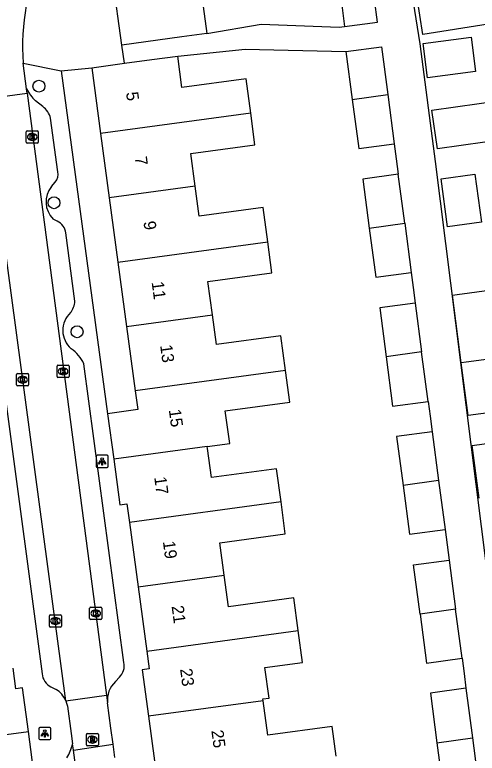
# Model space of a CAD drawing. Extents: x 163150 to 163546, y 380933 to 381635.
# Drawn here: x 163393.1 to 163431.2, y 381434 to 381494.7 of the extents above; entities that cross this region are included whole.
import ezdxf

# ---------------------------------------------------------------- set-up
doc = ezdxf.new("R2010")
doc.units = 0
for name, color, linetype in [('IMGEO_Boom', 7, 'Continuous'), ('IMGEO_Kolk', 7, 'Continuous'), ('IMGEO_Lichtpunt', 7, 'Continuous'), ('IMGEO_Pand', 7, 'Continuous'), ('IMGEO_Pand_nummerreeks', 7, 'Continuous'), ('IMGEO_Rijbaan_lokaal_open', 7, 'Continuous'), ('IMGEO_Rioolput', 7, 'Continuous'), ('IMGEO_Voetpad_open', 7, 'Continuous')]:
    doc.layers.add(name, color=color, linetype=linetype)

msp = doc.modelspace()

# ---------------------------------------------------------------- linework, layer by layer
at = {"layer": 'IMGEO_Boom'}
for centre in [(163395.084, 381488.858), (163396.33, 381479.261), (163398.233, 381468.643)]:
    msp.add_circle(centre, 0.489, dxfattribs=at)
at = {"layer": 'IMGEO_Kolk'}
for p, q in [((163394.038, 381484.251), (163394.038, 381485.103)), ((163394.113, 381485.177), (163394.965, 381485.177)), ((163394.526, 381484.957), (163394.551, 381484.957)), ((163395.039, 381485.103), (163395.039, 381484.251)), ((163394.549, 381484.397), (163394.524, 381484.397)), ((163394.965, 381484.177), (163394.113, 381484.177)), ((163396.579, 381464.96), (163396.579, 381465.812)), ((163396.654, 381465.886), (163397.506, 381465.886)), ((163397.067, 381465.666), (163397.092, 381465.666)), ((163397.58, 381465.812), (163397.58, 381464.96)), ((163393.242, 381464.275), (163393.242, 381465.127)), ((163393.317, 381465.201), (163394.169, 381465.201)), ((163393.73, 381464.981), (163393.755, 381464.981)), ((163394.243, 381465.127), (163394.243, 381464.275)), ((163397.506, 381464.886), (163396.654, 381464.886)), ((163397.09, 381465.106), (163397.065, 381465.106)), ((163394.169, 381464.201), (163393.317, 381464.201)), ((163393.753, 381464.421), (163393.728, 381464.421)), ((163399.342, 381445.969), (163400.194, 381445.969)), ((163399.267, 381445.043), (163399.267, 381445.895)), ((163399.755, 381445.749), (163399.78, 381445.749)), ((163400.268, 381445.895), (163400.268, 381445.043)), ((163395.95, 381444.417), (163395.95, 381445.269)), ((163396.025, 381445.343), (163396.877, 381445.343)), ((163396.438, 381445.123), (163396.463, 381445.123)), ((163396.951, 381445.269), (163396.951, 381444.417)), ((163400.194, 381444.969), (163399.342, 381444.969)), ((163399.778, 381445.189), (163399.753, 381445.189)), ((163396.877, 381444.343), (163396.025, 381444.343)), ((163396.461, 381444.563), (163396.436, 381444.563))]:
    msp.add_line(p, q, dxfattribs=at)
for points in [[(163394.038, 381484.251), (163394.038, 381485.103)], [(163394.113, 381485.177), (163394.965, 381485.177)], [(163394.359, 381484.877), (163394.482, 381484.877), (163394.482, 381484.726), (163394.612, 381484.877), (163394.776, 381484.877), (163394.63, 381484.726), (163394.783, 381484.477), (163394.631, 381484.477), (163394.546, 381484.641), (163394.482, 381484.574), (163394.482, 381484.477), (163394.359, 381484.477), (163394.359, 381484.877)], [(163395.039, 381485.103), (163395.039, 381484.251)], [(163394.965, 381484.177), (163394.113, 381484.177)], [(163396.579, 381464.96), (163396.579, 381465.812)], [(163396.654, 381465.886), (163397.506, 381465.886)], [(163396.9, 381465.586), (163397.023, 381465.586), (163397.023, 381465.435), (163397.153, 381465.586), (163397.317, 381465.586), (163397.171, 381465.435), (163397.324, 381465.186), (163397.172, 381465.186), (163397.087, 381465.35), (163397.023, 381465.283), (163397.023, 381465.186), (163396.9, 381465.186), (163396.9, 381465.586)], [(163397.58, 381465.812), (163397.58, 381464.96)], [(163393.242, 381464.275), (163393.242, 381465.127)], [(163393.317, 381465.201), (163394.169, 381465.201)], [(163393.563, 381464.901), (163393.686, 381464.901), (163393.686, 381464.75), (163393.816, 381464.901), (163393.98, 381464.901), (163393.834, 381464.75), (163393.987, 381464.501), (163393.835, 381464.501), (163393.75, 381464.665), (163393.686, 381464.598), (163393.686, 381464.501), (163393.563, 381464.501), (163393.563, 381464.901)], [(163394.243, 381465.127), (163394.243, 381464.275)], [(163397.506, 381464.886), (163396.654, 381464.886)], [(163394.169, 381464.201), (163393.317, 381464.201)], [(163399.342, 381445.969), (163400.194, 381445.969)], [(163399.267, 381445.043), (163399.267, 381445.895)], [(163399.588, 381445.669), (163399.711, 381445.669), (163399.711, 381445.518), (163399.841, 381445.669), (163400.005, 381445.669), (163399.859, 381445.518), (163400.012, 381445.269), (163399.86, 381445.269), (163399.775, 381445.433), (163399.711, 381445.366), (163399.711, 381445.269), (163399.588, 381445.269), (163399.588, 381445.669)], [(163400.268, 381445.895), (163400.268, 381445.043)], [(163395.95, 381444.417), (163395.95, 381445.269)], [(163396.025, 381445.343), (163396.877, 381445.343)], [(163396.271, 381445.043), (163396.394, 381445.043), (163396.394, 381444.892), (163396.524, 381445.043), (163396.688, 381445.043), (163396.542, 381444.892), (163396.695, 381444.643), (163396.543, 381444.643), (163396.458, 381444.807), (163396.394, 381444.74), (163396.394, 381444.643), (163396.271, 381444.643), (163396.271, 381445.043)], [(163396.951, 381445.269), (163396.951, 381444.417)], [(163400.194, 381444.969), (163399.342, 381444.969)], [(163396.877, 381444.343), (163396.025, 381444.343)]]:
    msp.add_lwpolyline(points, dxfattribs=at)
for centre, start, end in [((163394.115, 381485.101), 91.55205, 178.44795), ((163394.115, 381485.101), 91.55205, 178.44795), ((163394.963, 381485.101), 1.55205, 88.44795), ((163394.963, 381485.101), 1.55205, 88.44795), ((163394.115, 381484.253), 181.55205, 268.44795), ((163394.115, 381484.253), 181.55205, 268.44795), ((163394.963, 381484.253), 271.55205, 358.44795), ((163394.963, 381484.253), 271.55205, 358.44795), ((163396.656, 381465.81), 91.55205, 178.44795), ((163396.656, 381465.81), 91.55205, 178.44795), ((163397.504, 381465.81), 1.55205, 88.44795), ((163397.504, 381465.81), 1.55205, 88.44795), ((163393.319, 381465.125), 91.55205, 178.44795), ((163393.319, 381465.125), 91.55205, 178.44795), ((163394.167, 381465.125), 1.55205, 88.44795), ((163394.167, 381465.125), 1.55205, 88.44795), ((163396.656, 381464.962), 181.55205, 268.44795), ((163396.656, 381464.962), 181.55205, 268.44795), ((163397.504, 381464.962), 271.55205, 358.44795), ((163397.504, 381464.962), 271.55205, 358.44795), ((163393.319, 381464.277), 181.55205, 268.44795), ((163393.319, 381464.277), 181.55205, 268.44795), ((163394.167, 381464.277), 271.55205, 358.44795), ((163394.167, 381464.277), 271.55205, 358.44795), ((163399.344, 381445.893), 91.55205, 178.44795), ((163399.344, 381445.893), 91.55205, 178.44795), ((163400.192, 381445.893), 1.55205, 88.44795), ((163400.192, 381445.893), 1.55205, 88.44795), ((163396.027, 381445.267), 91.55205, 178.44795), ((163396.027, 381445.267), 91.55205, 178.44795), ((163396.875, 381445.267), 1.55205, 88.44795), ((163396.875, 381445.267), 1.55205, 88.44795), ((163399.344, 381445.045), 181.55205, 268.44795), ((163399.344, 381445.045), 181.55205, 268.44795), ((163400.192, 381445.045), 271.55205, 358.44795), ((163400.192, 381445.045), 271.55205, 358.44795), ((163396.027, 381444.419), 181.55205, 268.44795), ((163396.027, 381444.419), 181.55205, 268.44795), ((163396.875, 381444.419), 271.55205, 358.44795), ((163396.875, 381444.419), 271.55205, 358.44795)]:
    msp.add_arc(centre, 0.0765, start, end, dxfattribs=at)
for centre, major_axis, ratio, start_param, end_param in [((163394.525, 381484.677), (-0.387, 0.002), 0.722429, 4.712389, 7.853982), ((163394.55, 381484.677), (-0.39, 0.002), 0.717154, 1.570796, 4.712389), ((163397.066, 381465.386), (-0.387, 0.002), 0.722429, 4.712389, 7.853982), ((163397.091, 381465.386), (-0.39, 0.002), 0.717154, 1.570796, 4.712389), ((163393.729, 381464.701), (-0.387, 0.002), 0.722429, 4.712389, 7.853982), ((163393.754, 381464.701), (-0.39, 0.002), 0.717154, 1.570796, 4.712389), ((163399.754, 381445.469), (-0.387, 0.002), 0.722429, 4.712389, 7.853982), ((163399.779, 381445.469), (-0.39, 0.002), 0.717154, 1.570796, 4.712389), ((163396.437, 381444.843), (-0.387, 0.002), 0.722429, 4.712389, 7.853982), ((163396.462, 381444.843), (-0.39, 0.002), 0.717154, 1.570796, 4.712389)]:
    msp.add_ellipse(centre, major_axis=major_axis, ratio=ratio, start_param=start_param, end_param=end_param, dxfattribs=at)
at = {"layer": 'IMGEO_Lichtpunt'}
for p, q in [((163399.797, 381458.384), (163399.797, 381457.577)), ((163399.797, 381458.384), (163399.797, 381457.577)), ((163400.699, 381458.479), (163399.891, 381458.479)), ((163400.699, 381458.479), (163399.891, 381458.479)), ((163400.793, 381457.577), (163400.793, 381458.384)), ((163400.793, 381457.577), (163400.793, 381458.384)), ((163399.891, 381457.483), (163400.699, 381457.483)), ((163399.891, 381457.483), (163400.699, 381457.483)), ((163395.077, 381435.981), (163395.077, 381435.174)), ((163395.077, 381435.981), (163395.077, 381435.174)), ((163395.979, 381436.076), (163395.171, 381436.076)), ((163395.979, 381436.076), (163395.171, 381436.076)), ((163396.073, 381435.174), (163396.073, 381435.981)), ((163396.073, 381435.174), (163396.073, 381435.981)), ((163395.171, 381435.08), (163395.979, 381435.08)), ((163395.171, 381435.08), (163395.979, 381435.08))]:
    msp.add_line(p, q, dxfattribs=at)
for points in [[(163400.171, 381458.048), (163400.21, 381458.02), (163400.022, 381457.758), (163399.984, 381457.785), (163400.171, 381458.048)], [(163400.273, 381458), (163400.32, 381458), (163400.32, 381457.678), (163400.273, 381457.678), (163400.273, 381458)], [(163400.383, 381458.02), (163400.421, 381458.047), (163400.608, 381457.785), (163400.569, 381457.757), (163400.383, 381458.02)], [(163395.451, 381435.645), (163395.49, 381435.617), (163395.302, 381435.355), (163395.264, 381435.382), (163395.451, 381435.645)], [(163395.663, 381435.617), (163395.701, 381435.644), (163395.888, 381435.382), (163395.849, 381435.354), (163395.663, 381435.617)], [(163395.553, 381435.597), (163395.6, 381435.597), (163395.6, 381435.275), (163395.553, 381435.275), (163395.553, 381435.597)]]:
    msp.add_lwpolyline(points, dxfattribs=at)
for centre in [(163400.296, 381458.182), (163395.576, 381435.779)]:
    msp.add_circle(centre, 0.0994, dxfattribs=at)
for centre, start, end in [((163399.891, 381458.384), 90, 180), ((163399.891, 381458.384), 90, 180), ((163400.699, 381458.384), 0, 90), ((163400.699, 381458.384), 0, 90), ((163399.891, 381457.577), 180, 270), ((163399.891, 381457.577), 180, 270), ((163400.699, 381457.577), 270, 0), ((163400.699, 381457.577), 270, 360), ((163395.171, 381435.981), 90, 180), ((163395.171, 381435.981), 90, 180), ((163395.979, 381435.981), 0, 90), ((163395.979, 381435.981), 0, 90), ((163395.171, 381435.174), 180, 270), ((163395.171, 381435.174), 180, 270), ((163395.979, 381435.174), 270, 0), ((163395.979, 381435.174), 270, 360)]:
    msp.add_arc(centre, 0.0946, start, end, dxfattribs=at)
at = {"layer": 'IMGEO_Pand'}
for points in [[(163413.486, 381499.333), (163413.844, 381496.769), (163408.52, 381496.035), (163408.91, 381493.202)], [(163401.915, 381492.238), (163401.169, 381497.642)], [(163420.258, 381493.769), (163422.967, 381494.113), (163422.488, 381497.881)], [(163419.779, 381497.537), (163420.258, 381493.769)], [(163428.967, 381496.75), (163431.585, 381497.17), (163433.197, 381497.429), (163434.459, 381495.788), (163432.098, 381493.972), (163426.71, 381493.107), (163426.197, 381496.306), (163426.557, 381496.364)], [(163408.91, 381493.202), (163406.869, 381492.921), (163401.915, 381492.238)], [(163427.102, 381489.545), (163426.729, 381492.368), (163430.676, 381492.889), (163431.049, 381490.066), (163427.102, 381489.545)], [(163420.373, 381491.7), (163423.3, 381492.085), (163423.817, 381488.161)], [(163420.373, 381491.7), (163420.892, 381487.766)], [(163402.139, 381490.739), (163404.399, 381491.044), (163406.515, 381491.329)], [(163412.526, 381486.635), (163412.147, 381489.447), (163406.865, 381488.735), (163406.515, 381491.329)], [(163399.443, 381490.376), (163402.139, 381490.739)], [(163399.443, 381490.376), (163400.172, 381484.965)], [(163420.892, 381487.766), (163423.817, 381488.161)], [(163423.817, 381488.161), (163424.351, 381484.114)], [(163420.892, 381487.766), (163421.425, 381483.718), (163424.351, 381484.114)], [(163433.298, 381487.702), (163433.749, 381484.527), (163427.907, 381483.698), (163427.457, 381486.874), (163433.298, 381487.702)], [(163412.526, 381486.635), (163400.172, 381484.965)], [(163407.961, 381480.63), (163407.6, 381483.309), (163412.879, 381484.021), (163412.526, 381486.635)], [(163400.172, 381484.965), (163400.886, 381479.673)], [(163424.681, 381481.611), (163421.755, 381481.215), (163422.287, 381477.178)], [(163425.213, 381477.573), (163424.681, 381481.611)], [(163430.994, 381481.609), (163431.531, 381477.655), (163428.738, 381477.276), (163428.201, 381481.229), (163430.994, 381481.609)], [(163407.961, 381480.63), (163400.886, 381479.673)], [(163413.935, 381476.049), (163413.554, 381478.873), (163408.294, 381478.164), (163407.961, 381480.63)], [(163400.886, 381479.673), (163401.599, 381474.382)], [(163422.287, 381477.178), (163425.213, 381477.573)], [(163425.213, 381477.573), (163425.746, 381473.526)], [(163422.287, 381477.178), (163422.821, 381473.13), (163425.746, 381473.526)], [(163401.599, 381474.382), (163413.935, 381476.049)], [(163409.377, 381470.045), (163409.01, 381472.77), (163414.281, 381473.481), (163413.935, 381476.049)], [(163401.599, 381474.382), (163402.312, 381469.09)], [(163429.872, 381466.089), (163429.141, 381471.662), (163429.536, 381471.714), (163432.164, 381472.059)], [(163426.079, 381470.999), (163423.154, 381470.603), (163423.682, 381466.591)], [(163426.079, 381470.999), (163426.608, 381466.987)], [(163402.312, 381469.09), (163409.377, 381470.045)], [(163415.386, 381465.469), (163415.005, 381468.299), (163409.709, 381467.585), (163409.377, 381470.045)], [(163402.312, 381469.09), (163403.026, 381463.797)], [(163426.608, 381466.987), (163423.682, 381466.591)], [(163427.144, 381462.916), (163426.608, 381466.987)], [(163423.682, 381466.591), (163424.219, 381462.521), (163427.144, 381462.916)], [(163432.957, 381466.501), (163433.576, 381462.161), (163430.442, 381461.744), (163429.872, 381466.089)], [(163432.957, 381466.501), (163430.267, 381466.142), (163429.872, 381466.089)], [(163415.386, 381465.469), (163403.026, 381463.797)], [(163408.952, 381459.211), (163410.799, 381459.461), (163410.437, 381462.145), (163415.738, 381462.859), (163415.386, 381465.469)], [(163403.026, 381463.797), (163403.236, 381462.238), (163400.746, 381461.902)], [(163400.746, 381461.902), (163401.249, 381458.17)], [(163427.472, 381460.423), (163424.547, 381460.028), (163425.077, 381456.004)], [(163427.472, 381460.423), (163428.003, 381456.399)], [(163431.334, 381454.949), (163430.764, 381459.297), (163433.925, 381459.718), (163434.545, 381455.376)], [(163408.952, 381459.211), (163401.249, 381458.17)], [(163415.025, 381454.645), (163414.659, 381457.361), (163409.298, 381456.638), (163408.977, 381459.025), (163408.952, 381459.211)], [(163401.249, 381458.17), (163401.757, 381454.399), (163402.332, 381454.476), (163402.537, 381452.957)], [(163428.003, 381456.399), (163425.077, 381456.004)], [(163428.003, 381456.399), (163428.532, 381452.383)], [(163425.077, 381456.004), (163425.606, 381451.988), (163428.532, 381452.383)], [(163415.025, 381454.645), (163402.537, 381452.957)], [(163410.345, 381448.623), (163409.986, 381451.283), (163415.38, 381452.01), (163415.025, 381454.645)], [(163402.537, 381452.957), (163403.25, 381447.664)], [(163426.473, 381445.416), (163425.94, 381449.456), (163428.866, 381449.851)], [(163428.866, 381449.851), (163429.398, 381445.812)], [(163403.25, 381447.664), (163410.345, 381448.623)], [(163416.429, 381444.058), (163416.068, 381446.735), (163410.697, 381446.011), (163410.345, 381448.623)], [(163403.25, 381447.664), (163403.964, 381442.372)], [(163429.398, 381445.812), (163426.473, 381445.416)], [(163426.473, 381445.416), (163427.005, 381441.374), (163429.931, 381441.77)], [(163429.931, 381441.77), (163429.398, 381445.812)], [(163403.964, 381442.372), (163416.429, 381444.058)], [(163413.559, 381438.282), (163413.538, 381438.434), (163414.045, 381438.503), (163413.705, 381441.021), (163416.783, 381441.435), (163416.429, 381444.058)], [(163403.964, 381442.372), (163404.163, 381440.896), (163403.587, 381440.818), (163404.101, 381437.004)], [(163394.218, 381435.749), (163393.737, 381439.343), (163393.181, 381439.269), (163392.954, 381440.968)], [(163430.256, 381439.303), (163427.33, 381438.907), (163427.868, 381434.828)], [(163430.256, 381439.303), (163430.793, 381435.224)], [(163413.559, 381438.282), (163404.101, 381437.004)], [(163419.568, 381433.706), (163419.239, 381436.149), (163413.943, 381435.435), (163413.559, 381438.282)], [(163404.101, 381437.004), (163404.594, 381433.348)], [(163386.821, 381434.764), (163394.218, 381435.749)], [(163392.548, 381430.137), (163392.348, 381431.631), (163394.726, 381431.949), (163394.218, 381435.749)], [(163427.868, 381434.828), (163430.793, 381435.224)], [(163430.793, 381435.224), (163431.522, 381429.693), (163428.595, 381429.307)], [(163427.868, 381434.828), (163428.595, 381429.307)]]:
    msp.add_lwpolyline(points, dxfattribs=at)
at = {"layer": 'IMGEO_Rijbaan_lokaal_open'}
for points in [[(163394.076, 381488.632), (163393.804, 381490.754)], [(163394.123, 381488.276), (163394.076, 381488.632)], [(163390.624, 381487.807), (163394.123, 381488.276)], [(163394.123, 381488.276), (163400.646, 381438.752)], [(163397.305, 381438.279), (163390.624, 381487.807)], [(163397.305, 381438.279), (163400.646, 381438.752)], [(163400.646, 381438.752), (163400.732, 381438.101)], [(163397.305, 381438.279), (163397.368, 381438.071), (163397.436, 381437.845), (163397.745, 381435.583), (163397.862, 381434.723)], [(163401.189, 381434.693), (163401.01, 381436.026), (163400.732, 381438.101)], [(163397.929, 381434.214), (163397.862, 381434.723)], [(163397.929, 381434.214), (163401.189, 381434.693)], [(163401.335, 381433.603), (163401.189, 381434.693)], [(163401.195, 381409.545), (163397.929, 381434.214)]]:
    msp.add_lwpolyline(points, dxfattribs=at)
msp.add_arc((163411.836, 381492.225), 18.092, 154.54832, 184.66317, dxfattribs=at)
at = {"layer": 'IMGEO_Rioolput'}
for p, q in [((163398.993, 381434.655), (163398.993, 381435.507)), ((163399.068, 381435.581), (163399.92, 381435.581)), ((163399.481, 381435.361), (163399.506, 381435.361)), ((163399.994, 381435.507), (163399.994, 381434.655)), ((163399.92, 381434.581), (163399.068, 381434.581)), ((163399.504, 381434.801), (163399.479, 381434.801))]:
    msp.add_line(p, q, dxfattribs=at)
for points in [[(163398.993, 381434.655), (163398.993, 381435.507)], [(163399.068, 381435.581), (163399.92, 381435.581)], [(163399.582, 381435.279), (163399.33, 381435.281), (163399.33, 381434.881)], [(163399.33, 381434.881), (163399.454, 381434.881), (163399.454, 381435.043), (163399.465, 381435.043)], [(163399.508, 381435.2), (163399.454, 381435.2), (163399.454, 381435.119)], [(163399.454, 381435.119), (163399.506, 381435.119)], [(163399.994, 381435.507), (163399.994, 381434.655)], [(163399.92, 381434.581), (163399.068, 381434.581)], [(163399.512, 381435.014), (163399.583, 381434.881), (163399.723, 381434.881), (163399.658, 381435.007)]]:
    msp.add_lwpolyline(points, dxfattribs=at)
for centre, radius, start, end in [((163399.07, 381435.505), 0.0765, 91.55205, 178.44795), ((163399.07, 381435.505), 0.0765, 91.55205, 178.44795), ((163399.464, 381434.99), 0.0533, 26.02933, 88.69889), ((163399.49, 381435.308), 0.19, 274.7715, 282.96867), ((163399.514, 381435.104), 0.0964, 77.00612, 93.18647), ((163399.528, 381435.161), 0.0378, 276.66336, 79.67722), ((163399.581, 381435.169), 0.109, 350.36119, 89.41601), ((163399.579, 381435.169), 0.112, 277.58423, 350.98172), ((163399.563, 381434.954), 0.108, 29.51342, 73.79051), ((163399.918, 381435.505), 0.0765, 1.55205, 88.44795), ((163399.918, 381435.505), 0.0765, 1.55205, 88.44795), ((163399.07, 381434.657), 0.0765, 181.55205, 268.44795), ((163399.07, 381434.657), 0.0765, 181.55205, 268.44795), ((163399.918, 381434.657), 0.0765, 271.55205, 358.44795), ((163399.918, 381434.657), 0.0765, 271.55205, 358.44795)]:
    msp.add_arc(centre, radius, start, end, dxfattribs=at)
for centre, major_axis, ratio, start_param, end_param in [((163399.48, 381435.081), (-0.387, 0.002), 0.722429, 4.712389, 7.853982), ((163399.505, 381435.081), (-0.39, 0.002), 0.717154, 1.570796, 4.712389)]:
    msp.add_ellipse(centre, major_axis=major_axis, ratio=ratio, start_param=start_param, end_param=end_param, dxfattribs=at)
at = {"layer": 'IMGEO_Voetpad_open'}
for points in [[(163425.252, 381498.232), (163426.17, 381498.329), (163425.682, 381497.174), (163426.449, 381492.331), (163427.724, 381482.669), (163431.93, 381449.368), (163432.457, 381449.435), (163435.628, 381449.835), (163451.263, 381451.81)], [(163408.91, 381493.202), (163413.394, 381493.954), (163419.82, 381493.713), (163420.258, 381493.769)], [(163402.139, 381490.739), (163401.915, 381492.238)], [(163406.515, 381491.329), (163412.083, 381491.914), (163420.373, 381491.7)], [(163393.804, 381490.754), (163396.932, 381490.11)], [(163396.932, 381490.11), (163399.443, 381490.376)], [(163396.932, 381490.11), (163400.746, 381461.902)], [(163395.411, 381487.18), (163394.804, 381487.64)], [(163396.658, 381481.804), (163396.055, 381486.225)], [(163389.334, 381485.315), (163395.359, 381440.505)], [(163424.351, 381484.114), (163424.515, 381482.869), (163424.681, 381481.611)], [(163396.132, 381480.587), (163396.438, 381480.967)], [(163396.602, 381477.741), (163396.26, 381477.92)], [(163398.046, 381471.158), (163397.296, 381476.773)], [(163425.746, 381473.526), (163425.91, 381472.28), (163426.079, 381470.999)], [(163402.08, 381441.416), (163398.785, 381465.999)], [(163427.144, 381462.916), (163427.305, 381461.692), (163427.472, 381460.423)], [(163428.532, 381452.383), (163428.701, 381451.104), (163428.866, 381449.851)], [(163429.931, 381441.77), (163430.096, 381440.517), (163430.256, 381439.303)], [(163401.388, 381439.857), (163401.72, 381440.224)], [(163396.078, 381439.436), (163396.496, 381439.218)]]:
    msp.add_lwpolyline(points, dxfattribs=at)
for centre, radius, start, end in [((163397.423, 381490.325), 3.751, 206.83277, 225.71495), ((163394.331, 381485.757), 1.786, 15.18062, 52.80654), ((163395.766, 381481.591), 0.917, 317.11042, 13.43615), ((163397.631, 381479.322), 1.961, 139.84171, 225.65378), ((163396.099, 381476.647), 1.204, 5.98716, 65.28951), ((163396.511, 381471.209), 1.535, 319.90615, 358.10071), ((163399.056, 381468.757), 2.004, 133.11931, 228.84691), ((163396.205, 381464.898), 2.805, 23.10583, 56.89226), ((163400.891, 381441.125), 1.224, 312.61471, 13.77525), ((163396.607, 381440.568), 1.25, 182.90568, 244.94318), ((163402.869, 381438.303), 2.146, 133.62132, 185.40968), ((163395.417, 381437.47), 2.054, 23.1858, 58.30761), ((163394.354, 381435.528), 3.599, 327.39184, 347.0674)]:
    msp.add_arc(centre, radius, start, end, dxfattribs=at)

# ---------------------------------------------------------------- texts
at = {"layer": 'IMGEO_Pand_nummerreeks'}
for s, rotation, p in [('5', 277.67719, (163402.262, 381488.328)), ('7', 277.67719, (163402.979, 381483.012)), ('9', 277.67719, (163403.695, 381477.696)), ('11', 277.67719, (163404.365, 381472.723)), ('13', 277.67719, (163405.067, 381467.521)), ('15', 277.67742, (163405.781, 381462.218)), ('17', 277.67742, (163404.579, 381456.668)), ('19', 277.67892, (163405.293, 381451.376)), ('21', 277.67892, (163406.009, 381446.062)), ('23', 277.67742, (163406.708, 381440.883)), ('25', 277.67187, (163409.284, 381435.812))]:
    msp.add_text(s, height=1, rotation=rotation, dxfattribs=at).set_placement(p)

doc.saveas('drawing.dxf')
